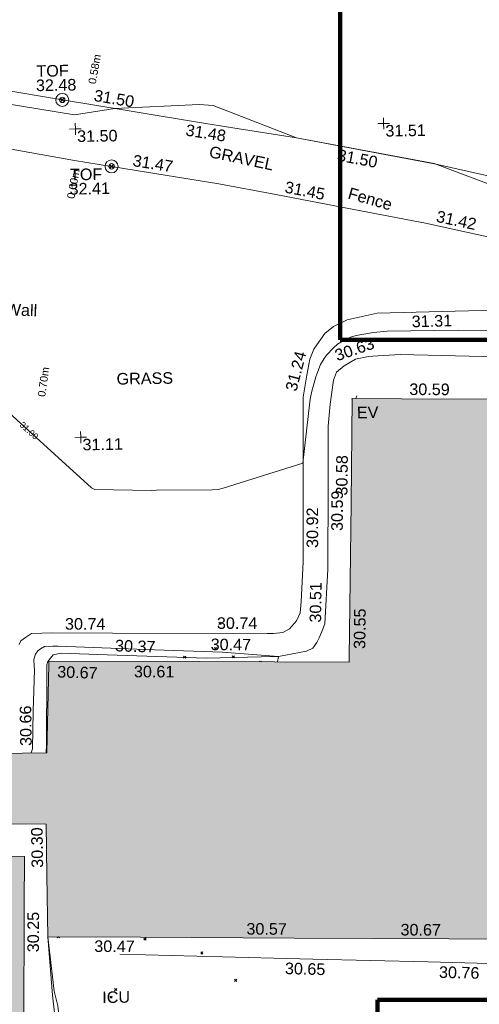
# Model space of a CAD drawing. Header units: millimetres. Extents: x -287732 to 520720, y -103372 to 287754.
# Tile 287 of 380: x 103694 to 118602, y 118059 to 149983. Entities that reach past the tile are written whole.
import ezdxf

# ---------------------------------------------------------------- set-up
doc = ezdxf.new("R2010")
doc.units = ezdxf.units.MM
doc.linetypes.add('IMPORT-UG_ELEC_QLB2 _2_', pattern=[2500, 1500, -300, 0, -50, 150, -300, 0, -200])
doc.linetypes.add('IMPORT-UG_ELEC_STREET LIGHTING_QLB2 _2_', pattern=[2700, 1500, -300, 0, -250, 150, -300, 0, -200])
for name, color, linetype, lineweight, true_color in [('00__TOPO__TOP_OF_FENCE_SYMBOL', 7, 'Continuous', 9, 0x666666), ('00_TOPO_EAVE', 7, 'Continuous', 9, 0x666666), ('00_UAV_BUILDING_OUTLINE', 5, 'Continuous', 9, 0x0000ff), ('00_UAV_EAVE', 7, 'Continuous', 9, 0x666666), ('00_UAV_FENCE', 7, 'Continuous', 9, 0x264c2f), ('00_UAV_FORM_LINES', 7, 'Continuous', 9, 0x666666), ('00_UAV_LEVEL_SPOT', 7, 'Continuous', 9, 0x666666), ('00_UAV_SERV_IC', 5, 'Continuous', 9, 0x0000ff), ('00_UAV_SLOPE_BOTTOM', 30, 'Continuous', 9, 0xff7f00), ('00_UAV_SLOPE_TOP', 40, 'Continuous', 9, 0xffbf00), ('00_UAV_TOP_OF_FENCE', 6, 'Continuous', 9, 0xff00ff), ('00_UAV_WALL_RETAINING', 7, 'Continuous', 9, 0x7c00a5), ('01_DTM_CONTOUR_MNR', 7, 'Continuous', 9, 0xa5a552), ('01_DTM_CONTOUR_MNR_LABELS', 7, 'Continuous', 9, 0xa5a552), ('12333-PUM-2D-U-0001-C01 - Rev2_REVIT IMPORT_dwg', 7, 'Continuous', 9, 0x767676), ('A_RHA_Line', 7, 'Continuous', 9, 0x00a600), ('PUM-ELECTRIC-QLB2', 1, 'IMPORT-UG_ELEC_QLB2 _2_', 9, 0xff0000)]:
    doc.layers.add(name, color=color, linetype=linetype, lineweight=lineweight, true_color=true_color)
for name, color, linetype, lineweight in [('00_UAV_SURVEY_TEXT', 7, 'Continuous', 9), ('A_RHA_Detail', 7, 'Continuous', 9), ('GEN-TEXT', 7, 'Continuous', 9)]:
    doc.layers.add(name, color=color, linetype=linetype, lineweight=lineweight)
doc.styles.add('Arial_1', font='arial.ttf', dxfattribs={"height": 250})
doc.styles.add('Swis721 Lt BT_1', font='swissl.ttf', dxfattribs={"height": 200})
doc.styles.add('Swis721 Lt BT_2', font='swissl.ttf', dxfattribs={"height": 375})

# ---------------------------------------------------------------- blocks, each defined once
blk = doc.blocks.new('12333-PUM-2D-U-0001-C01 - Rev2_REVIT IMPORT_dwg_MSL_Eaves_SYM_1-V89-Site Location Plan Proposed')
at = {"layer": '00_TOPO_EAVE', "color": 254, "true_color": 0xcccccc}
for p, q in [((-289, 94), (-357, 116)), ((39, 120), (116, 357))]:
    blk.add_line(p, q, dxfattribs=at)
blk = doc.blocks.new('12333-PUM-2D-U-0001-C01 - Rev2_REVIT IMPORT_dwg_MSL_Node_LineworkTOF-2077248-Site Location Plan Proposed')
at = {"layer": '00__TOPO__TOP_OF_FENCE_SYMBOL', "color": 254, "true_color": 0xcccccc, "flags": 128}
for points in [[(165, 165), (0, 0), (-165, 165)], [(165, -165), (0, 0), (-165, -165)]]:
    blk.add_lwpolyline(points, dxfattribs=at)
at = {"layer": '00__TOPO__TOP_OF_FENCE_SYMBOL', "color": 254, "true_color": 0xcccccc}
for radius in [563, 234]:
    blk.add_circle((0, 0), radius, dxfattribs=at)
blk = doc.blocks.new('12333-PUM-2D-U-0001-C01 - Rev2_REVIT IMPORT_dwg_UAV-2077255-Site Location Plan Proposed')
at = {"layer": '00_UAV_LEVEL_SPOT', "color": 254, "true_color": 0xcccccc, "flags": 128}
for points in [[(0, -500), (0, 0), (-500, 0)], [(500, 0), (0, 0), (0, 500)]]:
    blk.add_lwpolyline(points, dxfattribs=at)
blk = doc.blocks.new('12333-PUM-2D-U-0001-C01 - Rev2_REVIT IMPORT_dwg_MGS62954_T2_Galway_ITM_3d_Rev1-2077680-Site Location Plan Proposed')
at = {"layer": '00_UAV_FENCE', "color": 254, "true_color": 0xcccccc, "flags": 128}
for points in [[(534034066, 725694620), (534033886, 725695207), (534031676, 725695872), (534029679, 725696446), (534028527, 725696777), (534025454, 725697736), (534024889, 725697873), (534021622, 725698668), (534020018, 725698999), (534017165, 725699587), (534015109, 725699945), (534013897, 725700156), (534010190, 725700840), (534009981, 725700879), (534006130, 725701597), (534005277, 725701771), (534002125, 725702415)], [(534001748, 725700663), (534004940, 725699964), (534006639, 725699629), (534009956, 725698977), (534011550, 725698692), (534014626, 725698143), (534016461, 725697757), (534018926, 725697238), (534021354, 725696729), (534021494, 725696700), (534025137, 725695839), (534026217, 725695567), (534027552, 725695231), (534030991, 725694146), (534031006, 725694141), (534034242, 725693053), (534034206, 725693665)]]:
    blk.add_lwpolyline(points, dxfattribs=at)
at = {"layer": '00_UAV_FORM_LINES', "color": 254, "true_color": 0xcccccc, "flags": 128}
blk.add_lwpolyline([(534009043, 725664239), (534009269, 725666115), (534009273, 725667536), (534009149, 725669169), (534008934, 725671577), (534008823, 725672060), (534008650, 725673827)], dxfattribs=at)
at = {"layer": '00_UAV_SLOPE_BOTTOM', "color": 254, "true_color": 0xcccccc, "flags": 128}
for points in [[(534024437, 725692337), (534020405, 725692508), (534019516, 725692466), (534019375, 725692459), (534018951, 725692373), (534018583, 725692164), (534018333, 725691969), (534018232, 725691709), (534018108, 725690937), (534018035, 725690221), (534017993, 725688318), (534017933, 725685585), (534017810, 725683811), (534017710, 725683562), (534017615, 725683366), (534017543, 725683218), (534017411, 725683037), (534017197, 725682942), (534016292, 725682777)], [(534008698, 725679796), (534008718, 725680052), (534008771, 725682418), (534008768, 725682646), (534008806, 725682754), (534008983, 725682968), (534009239, 725683013), (534010730, 725682936), (534013954, 725682772), (534015724, 725682776), (534016292, 725682777)]]:
    blk.add_lwpolyline(points, dxfattribs=at)
at = {"layer": '00_UAV_SLOPE_TOP', "color": 254, "true_color": 0xcccccc, "flags": 128}
for points in [[(534010977, 725673225), (534015971, 725673004), (534017235, 725672948), (534020966, 725672794), (534022953, 725672712)], [(534023954, 725693888), (534022208, 725693874), (534019686, 725693853), (534018702, 725693659), (534018259, 725693445), (534017977, 725693222), (534017629, 725692758), (534017612, 725692720), (534017474, 725692399), (534017369, 725691885), (534017235, 725691170), (534017177, 725687782), (534017144, 725685847), (534017055, 725684537), (534017018, 725684190), (534016892, 725683929), (534016663, 725683669), (534016440, 725683555), (534016142, 725683525), (534015930, 725683530), (534010931, 725683633), (534008973, 725683674), (534008288, 725683665), (534008091, 725683538), (534007944, 725683435), (534007881, 725683316)]]:
    blk.add_lwpolyline(points, dxfattribs=at)
at = {"layer": '01_DTM_CONTOUR_MNR', "color": 254, "true_color": 0xcccccc, "flags": 128}
for points in [[(534024164, 725693214), (534022315, 725693255), (534020000, 725693266), (534019548, 725693235), (534018988, 725693144), (534018809, 725693095), (534018562, 725692977), (534018381, 725692868), (534018244, 725692754), (534018014, 725692518), (534017933, 725692418), (534017815, 725692228), (534017690, 725691917), (534017658, 725691830), (534017506, 725691319), (534017462, 725691109), (534017437, 725690924), (534017190, 725689040), (534014589, 725688269), (534014430, 725688230), (534014231, 725688221), (534012430, 725688239), (534012249, 725688239), (534010430, 725688296), (534010319, 725688356), (534008319, 725690237), (534007550, 725690960)], [(534024561, 725697506), (534021620, 725698670), (534017170, 725699590), (534014481, 725700679), (534014032, 725700721), (534011290, 725700640), (534009976, 725700459), (534007009, 725700998)], [(534016255, 725682606), (534016290, 725682780), (534014471, 725682951), (534012276, 725683073), (534009147, 725683237), (534008976, 725683246), (534008708, 725683242), (534008570, 725683170), (534008492, 725683099), (534008409, 725682996), (534008365, 725682870), (534008357, 725682809), (534008363, 725682622), (534008370, 725682483), (534008302, 725681151), (534008260, 725679931), (534008211, 725679796)], [(534008825, 725671360), (534008773, 725671930), (534008650, 725673827)]]:
    blk.add_lwpolyline(points, dxfattribs=at)
at = {"xscale": 0.375, "yscale": 0.375, "zscale": 0.375}
for name, p in [('12333-PUM-2D-U-0001-C01 - Rev2_REVIT IMPORT_dwg_MSL_Node_LineworkTOF-2077248-Site Location Plan Proposed', (534009592, 725700948)), ('12333-PUM-2D-U-0001-C01 - Rev2_REVIT IMPORT_dwg_UAV-2077255-Site Location Plan Proposed', (534010000, 725700000)), ('12333-PUM-2D-U-0001-C01 - Rev2_REVIT IMPORT_dwg_UAV-2077255-Site Location Plan Proposed', (534020000, 725700000)), ('12333-PUM-2D-U-0001-C01 - Rev2_REVIT IMPORT_dwg_MSL_Node_LineworkTOF-2077248-Site Location Plan Proposed', (534011153, 725698766)), ('12333-PUM-2D-U-0001-C01 - Rev2_REVIT IMPORT_dwg_MSL_Eaves_SYM_1-V89-Site Location Plan Proposed', (534018933, 725691055)), ('12333-PUM-2D-U-0001-C01 - Rev2_REVIT IMPORT_dwg_UAV-2077255-Site Location Plan Proposed', (534010000, 725690000))]:
    blk.add_blockref(name, p, dxfattribs=at)
at = {"layer": '00_UAV_BUILDING_OUTLINE', "color": 251, "true_color": 0x666666, "char_height": 375, "width": 1495.9, "attachment_point": 1, "line_spacing_factor": 1.005062, "style": 'Swis721 Lt BT_2'}
for s, insert, rotation in [('30.59', (534020686, 725691559), 358.7856), ('30.58', (534018239, 725687969), 88.3481), ('30.55', (534018732, 725682986), 88.3481), ('30.67', (534009115, 725682604), 356.9684), ('30.61', (534011596, 725682564), 358.7761), ('30.30', (534008162, 725676069), 89.8118), ('30.25', (534007977, 725673336), 88.8003), ('30.57', (534015099, 725674160), 358.6865), ('30.67', (534020096, 725674045), 358.6865), ('30.47', (534010156, 725673684), 358.6865)]:
    blk.add_mtext(s, dxfattribs=dict(at, insert=insert, rotation=rotation))
at = {"layer": '00_UAV_EAVE', "insert": (534018968, 725690832), "char_height": 375, "width": 736.08, "attachment_point": 1, "line_spacing_factor": 1.005062, "style": 'Swis721 Lt BT_2'}
blk.add_mtext('EV', dxfattribs=at)
at = {"layer": '00_UAV_FENCE', "color": 251, "true_color": 0x666666, "char_height": 375, "attachment_point": 1, "line_spacing_factor": 1.005062, "style": 'Swis721 Lt BT_2'}
for s, insert, width, rotation in [('31.50', (534010664, 725701268), 1495.9, 349.4601), ('31.48', (534013616, 725700094), 1495.9, 350.1231), ('31.47', (534011883, 725699136), 1495.9, 349.8745), ('31.50', (534018528, 725699195), 1495.9, 348.3493), ('31.45', (534016807, 725698190), 1495.9, 348.1178), ('Fence', (534018879, 725697956), 1681.11, 343.1805), ('31.42', (534021710, 725697155), 1495.9, 346.9122)]:
    blk.add_mtext(s, dxfattribs=dict(at, insert=insert, width=width, rotation=rotation))
at = {"layer": '00_UAV_LEVEL_SPOT', "char_height": 375, "width": 1495.9, "attachment_point": 1, "line_spacing_factor": 1.005062, "style": 'Swis721 Lt BT_2'}
for s, insert in [('31.50', (534010052, 725699949)), ('31.51', (534020052, 725699949)), ('31.11', (534010052, 725689949))]:
    blk.add_mtext(s, dxfattribs=dict(at, insert=insert))
at = {"layer": '00_UAV_SERV_IC', "color": 251, "true_color": 0x666666, "insert": (534010380, 725672020), "char_height": 375, "width": 1021.01, "attachment_point": 1, "line_spacing_factor": 1.005062, "style": 'Swis721 Lt BT_2'}
blk.add_mtext('ICU', dxfattribs=at)
at = {"layer": '00_UAV_SLOPE_BOTTOM', "color": 251, "true_color": 0x666666, "char_height": 375, "width": 1495.9, "attachment_point": 1, "line_spacing_factor": 1.005062, "style": 'Swis721 Lt BT_2'}
for s, insert, rotation in [('30.63', (534018245, 725692676), 17.9613), ('30.59', (534018069, 725686821), 88.7396), ('30.51', (534017314, 725683866), 88.2927), ('30.37', (534011005, 725683418), 357.074), ('30.47', (534014101, 725683402), 358.4303)]:
    blk.add_mtext(s, dxfattribs=dict(at, insert=insert, rotation=rotation))
at = {"layer": '00_UAV_SLOPE_TOP', "color": 251, "true_color": 0x666666, "char_height": 375, "width": 1495.9, "attachment_point": 1, "line_spacing_factor": 1.005062, "style": 'Swis721 Lt BT_2'}
for s, insert, rotation in [('31.31', (534020797, 725693753), 0.4698), ('31.24', (534016656, 725691442), 74.4413), ('30.92', (534017260, 725686286), 89.0206), ('30.74', (534009387, 725684149), 358.8093), ('30.74', (534014314, 725684088), 358.8093), ('30.66', (534007862, 725680024), 89.8355), ('30.65', (534016330, 725672858), 357.4656), ('30.76', (534021323, 725672649), 357.6366)]:
    blk.add_mtext(s, dxfattribs=dict(at, insert=insert, rotation=rotation))
at = {"layer": '00_UAV_SURVEY_TEXT', "color": 251, "true_color": 0x666666, "insert": (534014380, 725699379), "char_height": 375, "width": 2322.21, "attachment_point": 1, "rotation": 347.0218, "line_spacing_factor": 1.005062, "style": 'Swis721 Lt BT_2'}
blk.add_mtext('GRAVEL', dxfattribs=at)
at = {"layer": '00_UAV_SURVEY_TEXT', "color": 251, "true_color": 0x666666, "insert": (534011194, 725692061), "char_height": 375, "width": 2018.28, "attachment_point": 1, "line_spacing_factor": 1.005062, "style": 'Swis721 Lt BT_2'}
blk.add_mtext('GRASS', dxfattribs=at)
at = {"layer": '00_UAV_TOP_OF_FENCE', "color": 251, "true_color": 0x666666, "char_height": 375, "attachment_point": 1, "line_spacing_factor": 1.005062, "style": 'Swis721 Lt BT_2'}
for s, insert, width in [('TOF', (534008769, 725702084), 1163.48), ('32.48', (534008746, 725701621), 1495.9), ('TOF', (534009800, 725698709), 1163.48), ('32.41', (534009778, 725698246), 1495.9)]:
    blk.add_mtext(s, dxfattribs=dict(at, insert=insert, width=width))
at = {"layer": '00_UAV_WALL_RETAINING', "color": 251, "true_color": 0x666666, "insert": (534005298, 725694513), "char_height": 375, "width": 3832.36, "attachment_point": 1, "rotation": 356.7152, "line_spacing_factor": 1.005062, "style": 'Swis721 Lt BT_2'}
blk.add_mtext('Retaining Wall', dxfattribs=at)
at = {"layer": '01_DTM_CONTOUR_MNR_LABELS', "color": 251, "true_color": 0x666666, "insert": (534008395, 725690318), "char_height": 200, "width": 797.8, "attachment_point": 2, "rotation": 316.7683, "line_spacing_factor": 1.005062, "style": 'Swis721 Lt BT_1'}
blk.add_mtext('31.00', dxfattribs=at)
blk = doc.blocks.new('12333-PUM-2D-U-0001-C01 - Rev2_REVIT IMPORT_dwg-1620468-Site Location Plan Proposed')
at = {"layer": 'GEN-TEXT', "color": 253, "true_color": 0xaaaaaa}
for p, q in [((373294, 68002), (373365, 68073)), ((373365, 68002), (373294, 68073)), ((373137, 67188), (373208, 67259)), ((373208, 67188), (373137, 67259)), ((372129, 66925), (372200, 66996)), ((372200, 66925), (372129, 66996)), ((373709, 66906), (373780, 66977)), ((373780, 66906), (373709, 66977)), ((374613, 66764), (374586, 66791)), ((374629, 66764), (374657, 66791)), ((367877, 57930), (367912, 57965)), ((367948, 57930), (367913, 57965)), ((370685, 57807), (370756, 57878)), ((370756, 57807), (370685, 57878)), ((372520, 57323), (372591, 57394)), ((372591, 57323), (372520, 57394)), ((369706, 56187), (369777, 56258)), ((369777, 56187), (369706, 56258)), ((373600, 56417), (373671, 56488)), ((373671, 56417), (373600, 56488)), ((369548, 55942), (369619, 56013)), ((369619, 55942), (369548, 56013))]:
    blk.add_line(p, q, dxfattribs=at)
blk.add_blockref('12333-PUM-2D-U-0001-C01 - Rev2_REVIT IMPORT_dwg_MGS62954_T2_Galway_ITM_3d_Rev1-2077680-Site Location Plan Proposed', (-533641080, -725615854))
at = {"layer": 'PUM-ELECTRIC-QLB2', "char_height": 250, "width": 1160.03, "attachment_point": 2, "line_spacing_factor": 0.941778, "style": 'Arial_1'}
for s, insert, rotation in [('0.58m', (369454, 86098), 78.7567), ('0.60m', (368700, 82390), 78.2296), ('0.70m', (367619, 75984), 80.7242)]:
    blk.add_mtext(s, dxfattribs=dict(at, insert=insert, rotation=rotation))

msp = doc.modelspace()

# ---------------------------------------------------------------- hatches: boundary and pattern name
at = {"layer": 'A_RHA_Detail', "true_color": 0xc0c0c0}
h = msp.add_hatch(color=9, dxfattribs=at)
h.paths.add_polyline_path([(-80881, -68503), (-80401, -68483), (-80401, -62985), (-24475, -63009), (-24456, -50840), (-36623, -50832), (-36623, -44229), (-50959, -44218), (-50959, -42574), (-54564, -42571), (-54566, -45054), (-92409, -45027), (-92412, -49202), (-100062, -49202), (-100052, -64853), (-86121, -64853), (-86092, -62958), (-84861, -62958), (-84855, -68240), (-80871, -68240)])
h.paths.add_polyline_path([(-137239, -68462), (-132720, -68433), (-132847, -62850), (-130455, -62917), (-130498, -61356), (-117581, -61423), (-117492, -49184), (-125137, -49178), (-125134, -45033), (-163007, -45006), (-163007, -44090), (-163124, -44090), (-163123, -42384), (-166564, -42384), (-166565, -44044), (-193158, -44025), (-193195, -62864), (-137270, -62917), (-137254, -65680)])
h.paths.add_polyline_path([(120311, -32334), (120312, -31611), (133451, -31638), (133469, -19718), (121296, -19692), (121320, -8191), (112277, -8172), (112263, -14811), (78286, -14740), (78293, -8167), (75242, -8161), (69356, -8153), (69354, -9157), (68373, -9155), (68373, -13706), (69334, -13708), (69325, -16250), (66623, -16250), (66620, -17995), (65989, -17995), (65985, -19731), (57152, -19712), (57127, -31560), (70278, -31587), (70278, -32272), (78264, -32285), (78267, -31020), (112336, -31091), (112336, -32318), (119781, -32333)])
h.paths.add_polyline_path([(7504, -1791), (15482, -674), (15484, 148), (56188, 206), (56156, 14338), (18017, 14236), (17968, 34313), (21727, 34324), (21709, 40608), (18010, 40608), (17996, 45484), (9770, 45421), (3966, 45447), (3985, 14177), (1023, 14177), (-277, 14191), (-232, 5968), (-226, 194), (553, 183), (7478, 143), (7489, -674)])
h.paths.add_polyline_path([(77756, 53), (77730, 1700), (94464, 1660), (94606, 17991), (88810, 18015), (88800, 14437), (69414, 14458), (69377, 100), (75242, 67)])
h.paths.add_polyline_path([(61252, 46454), (105775, 46473), (105768, 61853), (92285, 61853), (92309, 65784), (96107, 65768), (96060, 75209), (101085, 75072), (104988, 74765), (108404, 74364), (112009, 73787), (115645, 73050), (116891, 72762), (120209, 71893), (120865, 71704), (124136, 70670), (127436, 69481), (127820, 69395), (128274, 69332), (128732, 69307), (129190, 69320), (129645, 69372), (130095, 69461), (130535, 69588), (130963, 69751), (131376, 69950), (131771, 70182), (132163, 70461), (132496, 70742), (132821, 71065), (133117, 71414), (133384, 71787), (133617, 72179), (133817, 72591), (133983, 73018), (134112, 73458), (134204, 73907), (134258, 74362), (134273, 74820), (134251, 75277), (134190, 75731), (134091, 76179), (133955, 76617), (133783, 77041), (133576, 77450), (133336, 77840), (133064, 78209), (132762, 78554), (132432, 78872), (132077, 79161), (131698, 79420), (131300, 79646), (131094, 79746), (132146, 83110), (122788, 86283), (121604, 82800), (117096, 83871), (116842, 83526), (116121, 91222), (110238, 91274), (110194, 90435), (104988, 90486), (104973, 94310), (103746, 94310), (103840, 122852), (96365, 122932), (96350, 123952), (104556, 123902), (104607, 120249), (125503, 120134), (125662, 137657), (114480, 137699), (114382, 129150), (104644, 129188), (104578, 126217), (101184, 126159), (101265, 135959), (89967, 135989), (89928, 125824), (93631, 125841), (93581, 122932), (88697, 122905), (88679, 95739), (86378, 95739), (86378, 96178), (83280, 96201), (83274, 95736), (70170, 95733), (70166, 96272), (66675, 96257), (66655, 95756), (65785, 95756), (65888, 117471), (53473, 117488), (53434, 98570), (40649, 98570), (40610, 94406), (38854, 94410), (38849, 89464), (40612, 89518), (40665, 86258), (38372, 86306), (38370, 76901), (50938, 76944), (50923, 74599), (56485, 74589), (56485, 75195), (92465, 75233), (92646, 71767), (89811, 69363), (85313, 69361), (85313, 66907), (75210, 66903), (75210, 63816), (70819, 63816), (70819, 64253), (69457, 64253), (69456, 66902), (61303, 66899), (61305, 63970), (70500, 63970), (70500, 61853), (61246, 61849), (61252, 46656)])
h.paths.add_polyline_path([(-17153, 48569), (-17153, 60770), (-29363, 60775), (-29363, 67399), (-43507, 67405), (-43489, 69093), (-45766, 69109), (-45794, 67405), (-47272, 67404), (-47272, 66455), (-86005, 66469), (-86007, 60522), (-92663, 60522), (-92665, 50184), (-79752, 50180), (-79752, 48591), (-17158, 48569)])
h.paths.add_polyline_path([(-201056, 48629), (-138378, 48635), (-138378, 50133), (-125468, 50134), (-125469, 60566), (-132187, 60566), (-132187, 66533), (-170643, 66806), (-170643, 67739), (-200340, 67489), (-200349, 60828), (-201058, 60828), (-201057, 51102)])
h.paths.add_polyline_path([(-240052, 54769), (-239444, 54811), (-239187, 54842), (-238765, 54941), (-238382, 55122), (-237990, 55355), (-237269, 55936), (-237032, 56226), (-236793, 56569), (-236555, 57004), (-236433, 57267), (-236300, 57753), (-236251, 58017), (-236236, 58516), (-236233, 58988), (-236214, 59823), (-236364, 59821), (-236634, 60698), (-236392, 61432), (-236225, 61435), (-236202, 62638), (-232564, 62639), (-232564, 63049), (-232732, 63049), (-232860, 63458), (-232732, 63914), (-232561, 63914), (-232515, 70598), (-240629, 70599), (-240630, 72351), (-246413, 72347), (-246413, 70616), (-254450, 70619), (-254455, 70754), (-254470, 73192), (-263883, 73268), (-263902, 68261), (-263715, 68260), (-263553, 67820), (-263719, 67392), (-263914, 67392), (-263957, 58634), (-260181, 58611), (-260192, 56354), (-257185, 56339), (-257213, 57093), (-257339, 57093), (-257471, 57532), (-257339, 58062), (-257203, 58064), (-257174, 58599), (-256478, 58575), (-256478, 58789), (-256013, 58912), (-255397, 58781), (-255397, 58596), (-243810, 58586), (-243805, 58352), (-243741, 57885), (-243619, 57422), (-243424, 56944), (-243247, 56608), (-243003, 56250), (-242732, 55933), (-242372, 55603), (-242141, 55425), (-241805, 55217), (-241529, 55077), (-241101, 54917), (-240836, 54841), (-240453, 54789), (-240219, 54777)])
h.paths.add_polyline_path([(40277, 59895), (40329, 69197), (36589, 69218), (36619, 74674), (32264, 74687), (32233, 69156), (11917, 69270), (11967, 78219), (29088, 78123), (29143, 88141), (15719, 88216), (15733, 90590), (4594, 90652), (4525, 78265), (10097, 78234), (10077, 74773), (4548, 74804), (4466, 60107), (19126, 60025), (19140, 62528), (31739, 62457), (31725, 59943), (38370, 59906)])
h.paths.add_polyline_path([(-246083, 72334), (-246083, 72334), (-246208, 72334)])
h.paths.add_polyline_path([(-114575, 112178), (-114575, 112178), (-114707, 115802)])
h.paths.add_polyline_path([(-154700, 101760), (-114382, 101776), (-114382, 106927), (-113756, 106927), (-113758, 111847), (-114432, 111847), (-114432, 112178), (-114575, 112178), (-114579, 121707), (-123057, 121707), (-123069, 156453), (-119381, 156454), (-119381, 160166), (-115501, 160167), (-115503, 166207), (-132412, 166600), (-132412, 166666), (-135275, 166665), (-135275, 166628), (-135911, 166628), (-135911, 166352), (-152521, 166346), (-152518, 159143), (-150699, 159118), (-150759, 122561), (-151059, 122561), (-151061, 121302), (-154138, 121373), (-154138, 121865), (-154704, 121867), (-154689, 119352), (-154746, 119352), (-154746, 118722), (-160794, 118749), (-160794, 119411), (-163852, 119422), (-163855, 118762), (-167569, 118779), (-166635, 124395), (-166930, 124500), (-167569, 124708), (-168028, 124841), (-168631, 124991), (-169238, 125117), (-169850, 125220), (-170466, 125298), (-171089, 125352), (-171704, 125381), (-172325, 125386), (-172782, 125375), (-173402, 125337), (-174110, 125263), (-174634, 125190), (-175245, 125081), (-176047, 124896), (-176665, 124725), (-177045, 124609), (-177632, 124405), (-176665, 118819), (-177559, 118822), (-177662, 125263), (-176365, 126543), (-159462, 126320), (-157058, 128609), (-157061, 136153), (-158639, 137740), (-159352, 137740), (-161634, 140201), (-168728, 140257), (-171035, 137943), (-174184, 137943), (-176460, 140292), (-177342, 140292), (-177342, 140358), (-183429, 140356), (-185922, 137917), (-185922, 131757), (-186907, 131757), (-187725, 130810), (-187724, 127376), (-186481, 126305), (-186479, 122327), (-185176, 121059), (-180304, 121059), (-180304, 118802), (-193555, 118802), (-193555, 133118), (-192594, 133118), (-192594, 134201), (-192225, 134201), (-192226, 136615), (-192595, 136615), (-192595, 137734), (-193589, 137734), (-193589, 147475), (-193163, 147493), (-192766, 147531), (-192360, 147590), (-192200, 147617), (-191883, 147683), (-191569, 147762), (-191258, 147853), (-190829, 148002), (-190648, 148071), (-190350, 148198), (-190057, 148336), (-189770, 148486), (-189405, 148698), (-189133, 148873), (-188868, 149059), (-188610, 149255), (-188355, 149465), (-188080, 149714), (-187885, 149902), (-187546, 150266), (-187446, 150378), (-187241, 150629), (-187046, 150888), (-186862, 151154), (-186546, 151670), (-186524, 151707), (-163675, 151670), (-163688, 148134), (-157304, 148136), (-157304, 155760), (-157557, 155765), (-157556, 166678), (-187009, 166700), (-187013, 162054), (-188707, 162045), (-188706, 155022), (-188738, 154651), (-188799, 154283), (-188857, 154035), (-188966, 153679), (-189103, 153333), (-189266, 152998), (-189455, 152677), (-189645, 152421), (-189917, 152104), (-190213, 151809), (-190531, 151539), (-190869, 151294), (-191225, 151076), (-191598, 150887), (-192093, 150683), (-192519, 150562), (-192904, 150482), (-193187, 150441), (-193594, 150407), (-193595, 151460), (-205369, 151455), (-205354, 113350), (-207187, 113349), (-207184, 105991), (-205313, 105991), (-205311, 101770), (-175489, 101781), (-175489, 110890), (-154703, 110898), (-154700, 102692)])
h.paths.add_polyline_path([(193736, 113048), (208865, 114991), (208976, 114127), (216448, 115086), (216039, 118272), (232649, 120405), (233426, 114352), (240632, 115278), (239855, 121330), (256407, 123456), (257092, 118089), (264572, 119041), (261878, 138525), (259179, 138222), (259197, 137439), (254686, 136897), (255413, 131315), (240853, 129522), (239771, 137919), (240650, 138010), (240062, 142777), (239166, 142685), (237631, 151018), (266173, 154561), (271297, 142612), (276532, 144861), (274942, 148528), (302075, 160135), (300216, 164320), (301528, 164907), (300405, 167478), (299017, 166946), (295627, 174519), (294333, 177537), (287289, 174519), (289428, 169661), (272957, 162557), (271943, 164897), (267016, 162764), (268502, 159357), (265200, 157946), (226856, 153147), (227510, 148852), (228281, 141179), (227302, 141050), (227895, 136433), (228749, 136524), (229602, 128024), (217691, 126494), (217642, 126874), (215139, 126553), (215195, 126113), (215016, 126090), (214841, 127450), (192259, 124549), (193486, 114991)])
h.paths.add_polyline_path([(-78076, 117606), (-78076, 117610), (-78070, 129486), (-74723, 129478), (-74723, 125436), (-48016, 125380), (-47997, 135873), (-61198, 135902), (-74715, 135924), (-74724, 131865), (-78070, 131873), (-78063, 149550), (-58292, 149542), (-58292, 148946), (-37708, 148938), (-37703, 159740), (-44148, 159743), (-44148, 162961), (-49830, 162961), (-49831, 160632), (-78494, 160644), (-78494, 161615), (-78739, 161615), (-78692, 168188), (-90845, 168127), (-90963, 152687), (-89065, 152686), (-89080, 117610), (-78375, 117606)])
h.paths.add_polyline_path([(69255, 129236), (69260, 136168), (86068, 136131), (86009, 164703), (58790, 164724), (58790, 170119), (54460, 170122), (54457, 166153), (47042, 166159), (47041, 164669), (39173, 164675), (39173, 164079), (17015, 164095), (17002, 147267), (12660, 147267), (12654, 139138), (17031, 139135), (17025, 129935), (39191, 129919), (39191, 129258), (69014, 129236)])
h.paths.add_polyline_path([(39266, 139468), (33051, 139484), (33088, 153428), (39278, 153412), (39278, 152830), (43058, 152820), (43025, 140093), (39267, 140093)])
h.paths.add_polyline_path([(1980, 189123), (18699, 189180), (18678, 195254), (24349, 195273), (24335, 199551), (28830, 199566), (28798, 208816), (24335, 208806), (24334, 209113), (16812, 209088), (16807, 208844), (6772, 208809), (6797, 201489), (-8471, 201437), (-8471, 200429), (-11856, 200418), (-11824, 190892), (-7615, 190907), (-7615, 190171), (-4609, 190169), (-4608, 190917), (1973, 190939), (1977, 189837)])
h.paths.add_polyline_path([(-20506, 190640), (-20122, 206347), (-41550, 207015), (-41462, 210450), (-31391, 210152), (-31079, 223863), (-44305, 224231), (-44491, 211866), (-47510, 211943), (-47723, 203659), (-47076, 203635), (-47175, 199532), (-46801, 199520), (-46874, 195479), (-44600, 195425), (-44686, 192243), (-38074, 192136), (-38104, 191127), (-21538, 190669)])
h.paths.add_polyline_path([(16801, 195962), (9657, 196015), (9644, 199514), (11632, 199486), (11632, 203322), (16807, 203391), (16801, 195984)])
h.paths.add_polyline_path([(122085, 200536), (122088, 206386), (125211, 206386), (125211, 206646), (126203, 206646), (126203, 207041), (130401, 206979), (130444, 209883), (126203, 209946), (126203, 214624), (127365, 214624), (127365, 225380), (126160, 225380), (126207, 241475), (119483, 241496), (119479, 246182), (109944, 246175), (109953, 233033), (115001, 233033), (115000, 208653), (112026, 208653), (112024, 200539), (122025, 200536)])
h.paths.add_polyline_path([(30087, 200987), (38031, 201029), (38031, 202923), (38110, 202923), (38067, 208828), (38013, 208828), (38012, 209013), (30045, 208970), (30077, 202923)])
h.paths.add_polyline_path([(195986, 205662), (202897, 206052), (202677, 209946), (195766, 209555)])
h.paths.add_polyline_path([(-91652, 206393), (-79454, 206433), (-79629, 238246), (-68904, 238215), (-68919, 246313), (-68919, 246314), (-68757, 246313), (-68755, 246639), (-79620, 246651), (-79607, 247344), (-82155, 247318), (-82155, 247488), (-91641, 247473), (-91639, 246846), (-131470, 246641), (-131470, 250160), (-142857, 250177), (-142864, 246220), (-165119, 246272), (-165040, 253908), (-178677, 253930), (-178700, 238177), (-138599, 238209), (-138548, 206628), (-126647, 206572), (-126667, 234826), (-124963, 234826), (-124969, 234688), (-91596, 234664), (-91651, 207156)])
h.paths.add_polyline_path([(142124, 209114), (152768, 209127), (152745, 227013), (142101, 226999), (142122, 210583)])
h.paths.add_polyline_path([(168999, 209275), (169027, 226860), (161687, 226877), (161648, 209291), (168847, 209275)])
h.paths.add_polyline_path([(49761, 218477), (49794, 223316), (41274, 223363), (41274, 223291), (32187, 223352), (32202, 225553), (20082, 225635), (20035, 218708), (31566, 218630), (31566, 218599), (49750, 218477)])
h.paths.add_polyline_path([(162362, 234154), (162367, 241590), (135261, 241631), (135249, 234198), (160249, 234157)])
h.paths.add_polyline_path([(176459, 246710), (176516, 252173), (168884, 252253), (168935, 257069), (164355, 257117), (164296, 251512), (164417, 251511), (164368, 246837), (171460, 246762)])

# ---------------------------------------------------------------- linework, layer by layer
at = {"layer": 'A_RHA_Line', "color": 1, "lineweight": 140, "true_color": 0xff0000}
for p, q in [((114085, 139599), (114085, 178599)), ((127085, 139599), (114085, 139599)), ((115303, 118209), (127085, 118209)), ((115303, 92306), (115303, 118209))]:
    msp.add_line(p, q, dxfattribs=at)
at = {"layer": 'A_RHA_Line', "color": 7}
for p, q in [((114480, 137699), (114441, 134300)), ((116080, 137693), (114480, 137699)), ((121080, 137675), (116080, 137693)), ((114441, 134300), (114384, 129301)), ((114384, 129301), (114382, 129150)), ((104642, 129078), (104578, 126217)), ((104644, 129188), (104642, 129078)), ((109533, 129169), (104644, 129188)), ((114382, 129150), (109533, 129169)), ((104578, 126217), (102510, 126182)), ((101222, 123923), (104556, 123902)), ((104556, 123902), (104579, 122239)), ((103846, 122852), (100459, 122883)), ((103840, 121239), (103846, 122852)), ((104579, 122239), (104607, 120249)), ((103823, 116239), (103840, 121239)), ((104607, 120249), (107614, 120232)), ((107614, 120232), (112612, 120205)), ((112612, 120205), (117611, 120177)), ((117611, 120177), (122610, 120150))]:
    msp.add_line(p, q, dxfattribs=at)

# ---------------------------------------------------------------- block references
at = {"layer": '12333-PUM-2D-U-0001-C01 - Rev2_REVIT IMPORT_dwg', "color": 254, "linetype": 'IMPORT-UG_ELEC_STREET LIGHTING_QLB2 _2_', "true_color": 0xffd4d4, "rotation": 0.9999999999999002}
msp.add_blockref('12333-PUM-2D-U-0001-C01 - Rev2_REVIT IMPORT_dwg-1620468-Site Location Plan Proposed', (-261895, 55870), dxfattribs=at)

doc.saveas('drawing.dxf')
